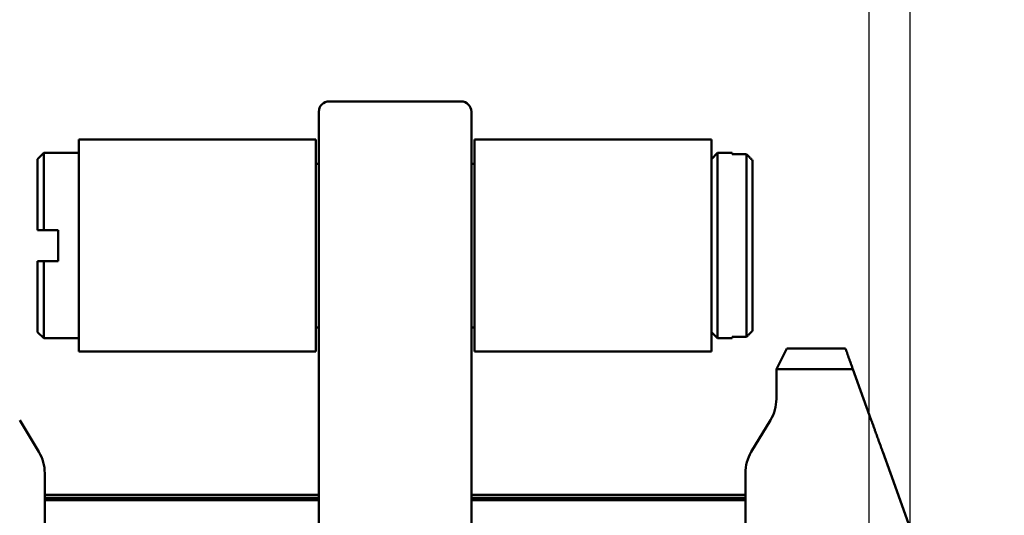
# Model space of a CAD drawing. Header units: millimetres. Extents: x 0 to 14369, y -869 to 2970.
# Tile 428 of 656: x 2543 to 2639, y 2526 to 2574. Entities that reach past the tile are written whole.
import ezdxf

# ---------------------------------------------------------------- set-up
doc = ezdxf.new("R2010")
doc.units = ezdxf.units.MM
doc.header["$LTSCALE"] = 10
for name, color, linetype, lineweight in [('Bemaßung (ISO)', 7, 'Continuous', 25), ('Bruchlinie (ISO)', 7, 'Continuous', 50), ('Sichtbar (ISO)', 7, 'Continuous', 50)]:
    doc.layers.add(name, color=color, linetype=linetype, lineweight=lineweight)
doc.styles.add('Notiztext (DIN)', font='isocpeur.ttf')
doc.dimstyles.new('Standard (DIN)', dxfattribs={"dimscale": 10, "dimtxt": 3.5, "dimasz": 2.5, "dimexe": 3.175, "dimexo": 0.8, "dimgap": 0.8, "dimtad": 1, "dimrnd": 1e-08, "dimzin": 0, "dimtxsty": 'Notiztext (DIN)', "dimcen": 0.09, "dimdle": 10, "dimclrd": 256, "dimclre": 256, "dimclrt": 256, "dimadec": 0, "dimazin": 0, "dimtfac": 1, "dimtmove": 0, "dimatfit": 3, "dimfxl": 1, "dimtolj": 1, "dimtzin": 0, "dimlwd": -1, "dimlwe": -1, "dimarcsym": 0})

# ---------------------------------------------------------------- blocks, each defined once
blk = doc.blocks.new('*D21')
at = {"layer": 'Bemaßung (ISO)', "transparency": 16777216}
for p, q in [((2529.783, 2484.166), (2529.783, 2766.586)), ((2629.783, 2484.166), (2629.783, 2766.586)), ((2529.783, 2734.836), (2376.783, 2734.836)), ((2604.783, 2734.836), (2554.783, 2734.836))]:
    blk.add_line(p, q, dxfattribs=at)
for points in [[(2554.783, 2739.003), (2554.783, 2730.67), (2529.783, 2734.836)], [(2604.783, 2739.003), (2604.783, 2730.67), (2629.783, 2734.836)]]:
    blk.add_solid(points, dxfattribs=at)
at = {"layer": 'Defpoints', "color": 0, "transparency": 16777216}
for p in [(2629.783, 2734.836), (2529.783, 2476.166), (2629.783, 2476.166)]:
    blk.add_point(p, dxfattribs=at)
at = {"layer": 'Bemaßung (ISO)', "transparency": 16777216, "insert": (2384.783, 2784.836), "char_height": 35, "attachment_point": 1, "style": 'Notiztext (DIN)'}
blk.add_mtext('\\A1;50,00', dxfattribs=at)
blk = doc.blocks.new('*D25')
at = {"layer": 'Bemaßung (ISO)', "transparency": 16777216}
for p, q in [((2533.783, 2462.924), (2533.783, 2706.674)), ((2625.783, 2462.924), (2625.783, 2706.674)), ((2558.783, 2674.924), (2600.783, 2674.924)), ((2625.783, 2674.924), (2787.163, 2674.924))]:
    blk.add_line(p, q, dxfattribs=at)
for points in [[(2558.783, 2679.09), (2558.783, 2670.757), (2533.783, 2674.924)], [(2600.783, 2679.09), (2600.783, 2670.757), (2625.783, 2674.924)]]:
    blk.add_solid(points, dxfattribs=at)
at = {"layer": 'Defpoints', "color": 0, "transparency": 16777216}
for p in [(2625.783, 2674.924), (2533.783, 2454.924), (2625.783, 2454.924)]:
    blk.add_point(p, dxfattribs=at)
at = {"layer": 'Bemaßung (ISO)', "transparency": 16777216, "insert": (2672.413, 2724.924), "char_height": 35, "attachment_point": 1, "style": 'Notiztext (DIN)'}
blk.add_mtext('\\A1;46,00', dxfattribs=at)

msp = doc.modelspace()

# ---------------------------------------------------------------- linework, layer by layer
at = {"layer": 'Bruchlinie (ISO)'}
for p, q in [((2625.252, 2537.032), (2624.208, 2539.924)), ((2625.252, 2537.032), (2625.994, 2534.974)), ((2627.113, 2531.874), (2627.855, 2529.816)), ((2629.783, 2524.471), (2627.855, 2529.816))]:
    msp.add_line(p, q, dxfattribs=at)
for points, weights in [([(2623.487, 2541.924), (2623.814, 2541.018), (2624.208, 2539.924)], [1, 1.00377462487, 1]), ([(2625.994, 2534.974), (2626.456, 2533.693), (2627.113, 2531.874)], [1, 1.01449699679, 1])]:
    msp.add_rational_spline(points, weights, degree=2, dxfattribs=at)
at = {"layer": 'Sichtbar (ISO)'}
for p, q in [((2586.183, 2565.924), (2573.383, 2565.924)), ((2572.383, 2543.753), (2572.383, 2564.924)), ((2587.183, 2564.924), (2587.183, 2543.753)), ((2549.083, 2541.624), (2549.083, 2562.224)), ((2572.083, 2562.224), (2549.083, 2562.224)), ((2572.083, 2562.224), (2572.083, 2541.624)), ((2587.483, 2541.624), (2587.483, 2562.224)), ((2610.483, 2562.224), (2587.483, 2562.224)), ((2610.483, 2562.224), (2610.483, 2541.624)), ((2545.083, 2560.324), (2545.683, 2560.924)), ((2545.683, 2553.424), (2545.683, 2560.924)), ((2545.683, 2560.924), (2549.083, 2560.924)), ((2610.483, 2560.324), (2611.083, 2560.924)), ((2611.083, 2542.924), (2611.083, 2560.924)), ((2611.083, 2560.924), (2612.483, 2560.924)), ((2612.483, 2560.924), (2612.483, 2560.798)), ((2612.483, 2560.798), (2613.883, 2560.798)), ((2613.883, 2560.798), (2613.883, 2543.049)), ((2545.083, 2553.424), (2545.083, 2560.324)), ((2572.083, 2559.874), (2572.383, 2559.874)), ((2587.183, 2559.874), (2587.483, 2559.874)), ((2614.483, 2560.189), (2614.483, 2543.659)), ((2547.083, 2553.424), (2545.683, 2553.424)), ((2547.083, 2550.424), (2547.083, 2553.424)), ((2545.083, 2543.524), (2545.083, 2550.424)), ((2545.683, 2542.924), (2545.683, 2550.424)), ((2545.683, 2550.424), (2547.083, 2550.424)), ((2572.083, 2543.974), (2572.383, 2543.974)), ((2572.383, 2543.753), (2572.383, 2540.61)), ((2587.183, 2543.974), (2587.483, 2543.974)), ((2587.183, 2540.61), (2587.183, 2543.753)), ((2545.083, 2543.524), (2545.683, 2542.924)), ((2545.683, 2542.924), (2549.083, 2542.924)), ((2610.483, 2543.524), (2611.083, 2542.924)), ((2611.083, 2542.924), (2612.483, 2542.924)), ((2612.483, 2543.049), (2612.483, 2542.924)), ((2613.883, 2543.049), (2612.483, 2543.049)), ((2617.783, 2541.924), (2616.783, 2539.924)), ((2623.487, 2541.924), (2617.783, 2541.924)), ((2572.083, 2541.624), (2549.083, 2541.624)), ((2610.483, 2541.624), (2587.483, 2541.624)), ((2572.383, 2540.61), (2572.383, 2477.421)), ((2587.183, 2477.421), (2587.183, 2540.61)), ((2624.208, 2539.924), (2616.783, 2539.924)), ((2616.783, 2537.032), (2616.783, 2539.924)), ((2543.353, 2534.974), (2545.213, 2531.874)), ((2616.213, 2534.974), (2614.353, 2531.874)), ((2545.783, 2521.924), (2545.783, 2529.816)), ((2613.783, 2521.924), (2613.783, 2529.816)), ((2572.383, 2527.724), (2545.783, 2527.724)), ((2545.783, 2527.724), (2572.383, 2527.724)), ((2545.783, 2527.416), (2572.383, 2527.416)), ((2572.383, 2527.416), (2545.783, 2527.416)), ((2613.783, 2527.724), (2587.183, 2527.724)), ((2587.183, 2527.724), (2613.783, 2527.724)), ((2587.183, 2527.416), (2613.783, 2527.416)), ((2613.783, 2527.416), (2587.183, 2527.416)), ((2545.783, 2527.209), (2572.383, 2527.209)), ((2572.383, 2527.209), (2545.783, 2527.209)), ((2587.183, 2527.209), (2613.783, 2527.209)), ((2613.783, 2527.209), (2587.183, 2527.209))]:
    msp.add_line(p, q, dxfattribs=at)
for centre, radius, start, end in [((2573.383, 2564.924), 1, 90, 180), ((2586.183, 2564.924), 1, 0, 90), ((2612.783, 2537.032), 4, 329.03624, 0), ((2541.783, 2529.816), 4, 0, 30.96376), ((2617.783, 2529.816), 4, 149.03624, 180)]:
    msp.add_arc(centre, radius, start, end, dxfattribs=at)
for points in [[(2613.883, 2560.798), (2613.95, 2560.73), (2614.016, 2560.662), (2614.083, 2560.595), (2614.15, 2560.527), (2614.216, 2560.459), (2614.283, 2560.392), (2614.35, 2560.324), (2614.416, 2560.256), (2614.483, 2560.189)], [(2545.683, 2553.424), (2545.616, 2553.424), (2545.55, 2553.424), (2545.483, 2553.424), (2545.416, 2553.424), (2545.35, 2553.424), (2545.283, 2553.424), (2545.216, 2553.424), (2545.15, 2553.424), (2545.083, 2553.424)], [(2545.083, 2550.424), (2545.15, 2550.424), (2545.216, 2550.424), (2545.283, 2550.424), (2545.35, 2550.424), (2545.416, 2550.424), (2545.483, 2550.424), (2545.55, 2550.424), (2545.616, 2550.424), (2545.683, 2550.424)], [(2614.483, 2543.659), (2614.416, 2543.591), (2614.35, 2543.523), (2614.283, 2543.455), (2614.216, 2543.388), (2614.15, 2543.32), (2614.083, 2543.252), (2614.016, 2543.185), (2613.95, 2543.117), (2613.883, 2543.049)]]:
    msp.add_open_spline(points, degree=3, knots=[0, 0, 0, 0, 0.333333, 0.333333, 0.333333, 0.666667, 0.666667, 0.666667, 1, 1, 1, 1], dxfattribs=at)

# ---------------------------------------------------------------- dimensions: what is measured, and where the dimension line sits
at = {"layer": 'Bemaßung (ISO)'}
for base, p1, p2, picture, middle in [((2629.783, 2734.836), (2529.783, 2476.166), (2629.783, 2476.166), '*D21', (2436.408, 2734.836)), ((2625.783, 2674.924), (2533.783, 2454.924), (2625.783, 2454.924), '*D25', (2725.788, 2674.924))]:
    dim = msp.add_linear_dim(base=base, p1=p1, p2=p2, angle=180, dimstyle='Standard (DIN)', override={"dimgap": 0.8, "dimdec": 2, "dimlfac": 0.5, "dimtol": 0, "dimlim": 0, "dimtp": 0, "dimtm": 0, "dimtdec": 2, "dimtofl": 0, "dimatfit": 2}, dxfattribs=at)
    dim.commit()
    dim.dimension.update_dxf_attribs({"geometry": picture, "text_midpoint": middle, "dimtype": 160})

doc.saveas('drawing.dxf')
